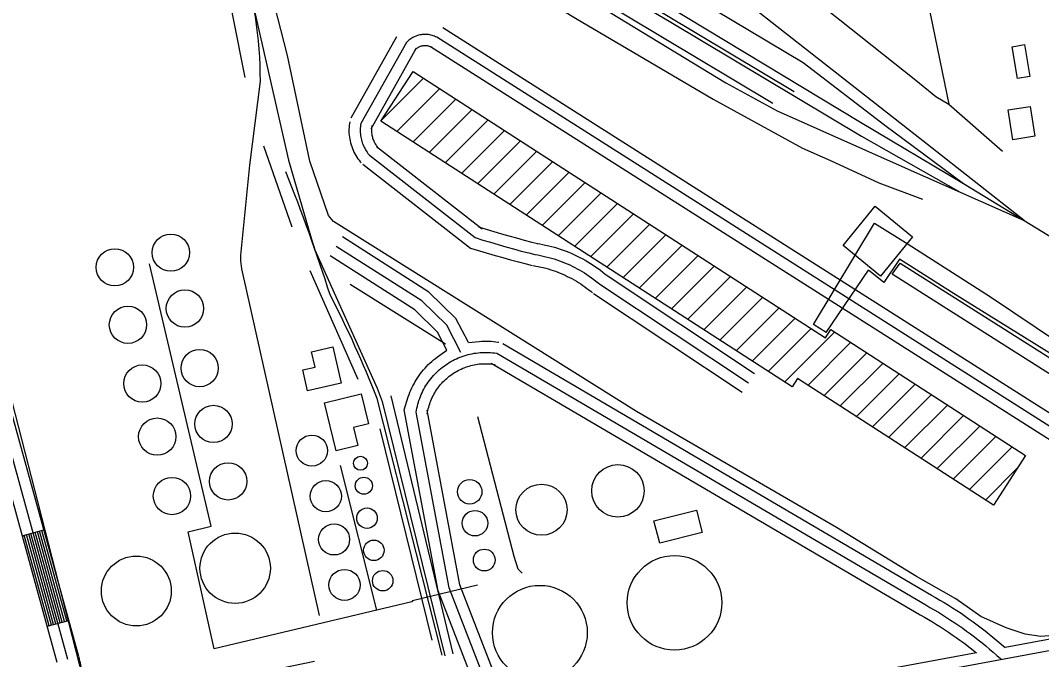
# Model space of a CAD drawing. Extents: x 3508733 to 3546731, y 546897 to 572481.
# Drawn here: x 3516057 to 3517414, y 566404 to 567254 of the extents above; entities that cross this region are included whole.
import ezdxf

# ---------------------------------------------------------------- set-up
doc = ezdxf.new("R2010")
doc.units = 0
for name, color, linetype in [('V-BLDG-OTLN', 7, 'Continuous'), ('V-DOMW-TANK', 7, 'Continuous'), ('V-RAIL-TRAK', 7, 'Continuous'), ('V-ROAD-CNTR', 7, 'Continuous'), ('V-SITE-STRC', 7, 'Continuous'), ('V-TOPO-SHOR', 7, 'Continuous'), ('V-UTIL-LINE', 7, 'Continuous')]:
    doc.layers.add(name, color=color, linetype=linetype)

msp = doc.modelspace()

# ---------------------------------------------------------------- linework, layer by layer
at = {"layer": 'V-BLDG-OTLN'}
for p, q in [((3516536.3, 567120.9), (3516592.8, 567177.4)), ((3516557.1, 567106.3), (3516614.2, 567163.5)), ((3516578.5, 567092.4), (3516635.7, 567149.6)), ((3516600, 567078.6), (3516657.2, 567135.8)), ((3516621.5, 567064.7), (3516678.7, 567121.9)), ((3516643, 567050.8), (3516700.2, 567108)), ((3516664.4, 567036.9), (3516721.6, 567094.1)), ((3516685.9, 567023), (3516743.1, 567080.2)), ((3516707.4, 567009.2), (3516764.6, 567066.4)), ((3516728.9, 566995.3), (3516786.1, 567052.5)), ((3516750.3, 566981.4), (3516807.5, 567038.6)), ((3516771.8, 566967.5), (3516829, 567024.7)), ((3516793.3, 566953.7), (3516850.5, 567010.8)), ((3516814.8, 566939.8), (3516872, 566997)), ((3516836.3, 566925.9), (3516893.4, 566983.1)), ((3516857.7, 566912), (3516914.9, 566969.2)), ((3516879.2, 566898.1), (3516936.4, 566955.3)), ((3516900.7, 566884.3), (3516957.9, 566941.4)), ((3516922.2, 566870.4), (3516979.3, 566927.6)), ((3516943.6, 566856.5), (3517000.8, 566913.7)), ((3516965.1, 566842.6), (3517022.3, 566899.8)), ((3516986.6, 566828.7), (3517043.8, 566885.9)), ((3517008.1, 566814.9), (3517065.3, 566872)), ((3517029.5, 566801), (3517086.7, 566858.2)), ((3517051, 566787.1), (3517108.2, 566844.3)), ((3517072.5, 566773.2), (3517138.9, 566839.7)), ((3517103.8, 566769.1), (3517160.4, 566825.8)), ((3517125.2, 566755.3), (3517181.9, 566811.9)), ((3517146.7, 566741.4), (3517203.4, 566798)), ((3517168.2, 566727.5), (3517224.8, 566784.1)), ((3517189.7, 566713.6), (3517246.3, 566770.3)), ((3517211.1, 566699.7), (3517267.8, 566756.4)), ((3517232.6, 566685.9), (3517289.3, 566742.5)), ((3517254.1, 566672), (3517310.7, 566728.6)), ((3517275.6, 566658.1), (3517332.2, 566714.7)), ((3517297, 566644.2), (3517353.7, 566700.9)), ((3517318.5, 566630.3), (3517375.2, 566687)), ((3517340, 566616.5), (3517382.4, 566658.9))]:
    msp.add_line(p, q, dxfattribs=at)
for points in [[(3517382.5, 567176.8), (3517375.1, 567219.3), (3517391.5, 567222.1), (3517398.9, 567179.6)], [(3517350.6, 566609.6), (3517089.9, 566778.1), (3517082.6, 566766.7), (3516535.8, 567120.1), (3516578.7, 567186.5), (3517127, 566832.1), (3517134, 566842.9), (3517393.1, 566675.4)], [(3517376.3, 567095.6), (3517370.1, 567135.4), (3517399.2, 567139.8), (3517405.3, 567100.1)], [(3517193.1, 567007), (3517242.9, 566966.2), (3517200.2, 566914), (3517150.4, 566954.8)], [(3516472.2, 566819.9), (3516483.1, 566771.6), (3516438.3, 566761.5), (3516432, 566789.3), (3516448.5, 566793), (3516443.9, 566813.5)], [(3516476.5, 566681.5), (3516460.8, 566745.5), (3516509.6, 566757.5), (3516519.4, 566717.8), (3516499.4, 566712.9), (3516505.4, 566688.6)], [(3516898.8, 566588.7), (3516955.4, 566602.8), (3516962.9, 566572.9), (3516906.6, 566558.9)]]:
    msp.add_lwpolyline(points, close=True, dxfattribs=at)
at = {"layer": 'V-DOMW-TANK'}
for centre, radius in [((3516256.7, 566945.3), 24.8), ((3516182.2, 566925.8), 24.8), ((3516275.4, 566871), 24.8), ((3516199.7, 566849.3), 24.8), ((3516295, 566791.7), 24.8), ((3516218.8, 566771.2), 24.8), ((3516313.4, 566717.4), 24.8), ((3516238.6, 566700.6), 24.8), ((3516444.2, 566681.9), 20.7), ((3516508.8, 566665.1), 9.29), ((3516332.9, 566641), 24.8), ((3516851.1, 566628.4), 34.9), ((3516258.2, 566621.5), 24.8), ((3516462.7, 566621.3), 20.7), ((3516513.3, 566635.2), 11.4), ((3516654, 566627.2), 16.3), ((3516749.5, 566603.3), 34), ((3516517.5, 566592.1), 13.6), ((3516661, 566585.4), 17), ((3516473.7, 566563.8), 20.7), ((3516342.2, 566525.5), 46.8), ((3516526.6, 566549.3), 13.6), ((3516210.8, 566495.2), 46.5), ((3516673.4, 566536.4), 14.5), ((3516926.3, 566479.5), 62.9), ((3516487.6, 566503.2), 20.7), ((3516538.4, 566508.9), 13.6), ((3516747.3, 566439.7), 63)]:
    msp.add_circle(centre, radius, dxfattribs=at)
at = {"layer": 'V-RAIL-TRAK'}
for points in [[(3516270.5, 567547.7), (3516345.3, 567352.4), (3516348.7, 567342.2), (3516352, 567332), (3516355, 567321.7), (3516357.8, 567311.3), (3516360.4, 567300.9), (3516362.8, 567290.5), (3516365, 567280), (3516366.9, 567269.4), (3516368.7, 567258.8), (3516370.3, 567248.2), (3516371.6, 567237.6), (3516372.7, 567226.9), (3516373.7, 567216.2), (3516374.4, 567205.5), (3516374.9, 567194.8), (3516375.2, 567184.1), (3516375.3, 567173.3), (3516361.2, 567061.8), (3516349.5, 566942.1), (3516349.5, 566934.4), (3516350.8, 566923.8), (3516453.7, 566462.8)], [(3516414.3, 567555.8), (3516678.3, 567395.8), (3516921.6, 567252.1), (3517174.9, 567100.2), (3517306.2, 567025.6)], [(3516436.1, 567556.3), (3516682.9, 567415.6), (3517173.6, 567118.8), (3517310.7, 567037.2)], [(3516504.4, 567552.7), (3516634, 567473.9), (3516908.6, 567311.5), (3517097.4, 567198.2), (3517205.8, 567115.1), (3517310.7, 567037.2), (3517391.1, 566987.9)], [(3517391.1, 566987.9), (3517262.5, 567089.2), (3516992.9, 567301.1), (3516982.8, 567308.1), (3516863.3, 567378.2), (3516634.8, 567514.3), (3516573.2, 567550.8)], [(3516397.9, 567535.3), (3516501.5, 567469.9), (3516686.8, 567358.9), (3516994.6, 567171.3), (3517062.6, 567134), (3517236.8, 567056.5)], [(3516362.8, 567290.5), (3516413, 567068.5), (3516442.5, 566967.8), (3516447.9, 566949), (3516465.8, 566909.6), (3516530.9, 566765), (3516537.5, 566747.3), (3516620.8, 566408.8)], [(3517236.8, 567056.5), (3517306.2, 567025.6), (3517391.1, 566987.9), (3517481, 566933), (3517592.2, 566864.6), (3517603.5, 566858.2), (3517760, 566804.9), (3517869.3, 566769.6), (3517936, 566751.7), (3517955.3, 566747.6), (3517974.6, 566743.6), (3517994, 566739.9), (3518013.4, 566736.3), (3518032.8, 566732.9), (3518052.3, 566729.6), (3518071.8, 566726.5), (3518081.7, 566725.2), (3518091.7, 566724), (3518101.8, 566723), (3518111.8, 566722.3)]]:
    msp.add_lwpolyline(points, dxfattribs=at)
at = {"layer": 'V-ROAD-CNTR'}
for p, q in [((3516059, 566568.7), (3516088, 566576.7)), ((3516092.2, 566448.2), (3516121.1, 566456.1))]:
    msp.add_line(p, q, dxfattribs=at)
for points in [[(3516134.4, 566407.9), (3516044, 566736.4), (3515751.8, 567896.6)], [(3516119.9, 566404), (3516029.5, 566732.6), (3515737.3, 567893)], [(3517085.5, 567159.4), (3516320.6, 567617.4)], [(3517057, 567143.9), (3516420.5, 567524.9)], [(3517493.9, 566688), (3516618.1, 567244.6)], [(3516556.9, 567232.2), (3516496.2, 567124.3)], [(3516610.1, 567231.9), (3516608.6, 567232.6), (3516607.1, 567233.3), (3516605.6, 567233.8), (3516604, 567234.3), (3516602.4, 567234.7), (3516600.8, 567235.1), (3516599.2, 567235.3), (3516597.5, 567235.5), (3516595.9, 567235.6), (3516594.2, 567235.6), (3516592.6, 567235.6), (3516591, 567235.4), (3516589.3, 567235.2), (3516587.7, 567234.9), (3516586.1, 567234.5), (3516584.5, 567234.1), (3516583, 567233.5), (3516581.5, 567232.9), (3516580, 567232.3), (3516578.5, 567231.5), (3516577.1, 567230.7), (3516575.7, 567229.8), (3516574.4, 567228.8), (3516573.1, 567227.8), (3516571.8, 567226.7), (3516570.7, 567225.6), (3516570, 567224.9)], [(3517485.9, 566675.4), (3516610.1, 567231.9)], [(3516570, 567224.9), (3516509.3, 567116.9)], [(3516583, 567217.5), (3516522.4, 567109.6)], [(3516603.6, 567218.4), (3516602.4, 567218.9), (3516601.6, 567219.3), (3516600.7, 567219.6), (3516599.8, 567219.9), (3516599, 567220.1), (3516598.1, 567220.3), (3516597.2, 567220.5), (3516596.3, 567220.6), (3516595.4, 567220.6), (3516594.4, 567220.6), (3516593.5, 567220.6), (3516592.6, 567220.5), (3516591.7, 567220.4), (3516590.8, 567220.2), (3516589.9, 567220), (3516589, 567219.8), (3516588.2, 567219.5), (3516587.3, 567219.1), (3516586.5, 567218.7), (3516585.7, 567218.3), (3516584.9, 567217.9), (3516584.1, 567217.4), (3516583.4, 567216.8), (3516582.7, 567216.3), (3516582, 567215.7), (3516581.3, 567215), (3516580.8, 567214.5)], [(3517477.9, 566662.7), (3516602, 567219.2)], [(3516494.5, 567119.4), (3516494.1, 567117.1), (3516493.8, 567114.5), (3516493.6, 567112), (3516493.5, 567109.4), (3516493.5, 567106.8), (3516493.5, 567104.2), (3516493.7, 567101.6), (3516494, 567099), (3516494.5, 567096.4), (3516495, 567093.9), (3516495.6, 567091.4), (3516496.3, 567088.9), (3516497.1, 567086.4), (3516498, 567084), (3516499, 567081.6), (3516500.1, 567079.2), (3516501.3, 567076.9), (3516502.6, 567074.7), (3516503.9, 567072.4), (3516505.4, 567070.3), (3516507, 567068.2), (3516508.6, 567066.2), (3516509.6, 567065)], [(3516509.3, 567116.9), (3516509, 567115), (3516508.7, 567113), (3516508.5, 567111), (3516508.5, 567109), (3516508.5, 567107), (3516508.5, 567105), (3516508.7, 567103), (3516508.9, 567101), (3516509.2, 567099.1), (3516509.6, 567097.1), (3516510.1, 567095.2), (3516510.6, 567093.3), (3516511.2, 567091.4), (3516511.9, 567089.5), (3516512.7, 567087.6), (3516513.6, 567085.8), (3516514.5, 567084.1), (3516515.5, 567082.3), (3516516.5, 567080.6), (3516517.6, 567079), (3516518.8, 567077.4), (3516520.1, 567075.8), (3516521, 567074.8)], [(3516524.1, 567114.5), (3516523.8, 567112.8), (3516523.6, 567111.4), (3516523.5, 567110), (3516523.5, 567108.7), (3516523.5, 567107.3), (3516523.5, 567105.9), (3516523.6, 567104.5), (3516523.8, 567103.1), (3516524, 567101.7), (3516524.3, 567100.3), (3516524.6, 567099), (3516525, 567097.6), (3516525.4, 567096.3), (3516525.9, 567095), (3516526.4, 567093.7), (3516527, 567092.5), (3516527.7, 567091.2), (3516528.4, 567090), (3516529.1, 567088.8), (3516529.9, 567087.7), (3516530.7, 567086.5), (3516531.6, 567085.4), (3516532.3, 567084.6)], [(3516530.2, 567086.6), (3516670.7, 566977.1)], [(3516521, 567074.8), (3516661.5, 566965.3)], [(3516511.8, 567063), (3516655, 566951.3)], [(3516665.9, 566979.6), (3516676, 566976.5), (3516686, 566973.4), (3516696.1, 566970.5), (3516706.2, 566967.6), (3516716.3, 566964.8), (3516726.4, 566962), (3516736.6, 566959.4), (3516744.5, 566957.4)], [(3516652.2, 566826), (3516635.6, 566857.8), (3516599.7, 566892.9), (3516484.8, 566966.4)], [(3516661.5, 566965.3), (3516671.6, 566962.1), (3516681.7, 566959.1), (3516691.9, 566956.1), (3516702.1, 566953.1), (3516712.3, 566950.3), (3516722.6, 566947.5), (3516732.8, 566944.9), (3516740.8, 566942.8)], [(3516642.3, 566812.6), (3516623.4, 566848.8), (3516590.3, 566881.1), (3516476.7, 566953.7)], [(3516655, 566951.3), (3516687.7, 566941.7), (3516698, 566938.7), (3516708.4, 566935.8), (3516718.7, 566933.1), (3516729.1, 566930.3), (3516737.1, 566928.3)], [(3516743.3, 566957.6), (3516747.1, 566957), (3516751.1, 566956.3), (3516755, 566955.4), (3516759, 566954.5), (3516762.9, 566953.5), (3516766.8, 566952.4), (3516770.7, 566951.3), (3516774.5, 566950), (3516778.4, 566948.7), (3516782.1, 566947.3), (3516785.9, 566945.8), (3516789.6, 566944.2), (3516793.3, 566942.5), (3516797, 566940.8), (3516800.6, 566939), (3516804.2, 566937.1), (3516807.7, 566935.1), (3516811.2, 566933.1), (3516814.7, 566931), (3516818.1, 566928.8), (3516821.4, 566926.5), (3516824.7, 566924.2), (3516828, 566921.8), (3516831.2, 566919.3), (3516834.3, 566916.8), (3516836.6, 566914.9)], [(3516623.7, 566815.7), (3516611.2, 566839.7), (3516581, 566869.3), (3516468.6, 566941.1)], [(3516740.8, 566942.8), (3516744.5, 566942.2), (3516748.2, 566941.5), (3516751.8, 566940.8), (3516755.4, 566939.9), (3516759, 566939), (3516762.6, 566938), (3516766.2, 566936.9), (3516769.7, 566935.8), (3516773.3, 566934.6), (3516776.8, 566933.3), (3516780.2, 566931.9), (3516783.7, 566930.4), (3516787.1, 566928.9), (3516790.4, 566927.3), (3516793.8, 566925.6), (3516797, 566923.9), (3516800.3, 566922.1), (3516803.5, 566920.2), (3516806.7, 566918.3), (3516809.8, 566916.3), (3516812.9, 566914.2), (3516816, 566912), (3516819, 566909.8), (3516821.9, 566907.5), (3516824.8, 566905.2), (3516827, 566903.4)], [(3516738.4, 566928), (3516741.9, 566927.5), (3516745.2, 566926.8), (3516748.6, 566926.1), (3516751.9, 566925.4), (3516755.2, 566924.5), (3516758.5, 566923.6), (3516761.7, 566922.6), (3516765, 566921.6), (3516768.2, 566920.5), (3516771.4, 566919.3), (3516774.5, 566918), (3516777.7, 566916.7), (3516780.8, 566915.3), (3516783.8, 566913.8), (3516786.9, 566912.3), (3516789.9, 566910.7), (3516792.9, 566909.1), (3516795.8, 566907.3), (3516798.7, 566905.6), (3516801.6, 566903.7), (3516804.4, 566901.8), (3516807.2, 566899.9), (3516809.9, 566897.8), (3516812.6, 566895.8), (3516815.3, 566893.6), (3516817.4, 566891.9)], [(3516835.3, 566915.9), (3517032.8, 566784.7)], [(3516827, 566903.4), (3517024.5, 566772.2)], [(3516818.7, 566890.9), (3517016.2, 566759.7)], [(3516652.2, 566826), (3516666.8, 566827.3), (3516669.9, 566827.5), (3516673.1, 566827.6), (3516676.3, 566827.6), (3516679.5, 566827.5), (3516682.6, 566827.4), (3516685.8, 566827.1), (3516688.9, 566826.8), (3516692, 566826.3), (3516692.7, 566826.2)], [(3516697.9, 566824.3), (3517267.9, 566489.5)], [(3516566.9, 566736.4), (3516572.4, 566753.6), (3516573.5, 566756.6), (3516574.6, 566759.6), (3516575.8, 566762.5), (3516577.1, 566765.4), (3516578.5, 566768.2), (3516580, 566771), (3516581.5, 566773.8), (3516583.2, 566776.5), (3516584.9, 566779.2), (3516586.7, 566781.8), (3516588.5, 566784.4), (3516590.5, 566786.9), (3516592.5, 566789.3), (3516594.6, 566791.7), (3516596.7, 566794), (3516599, 566796.3), (3516601.2, 566798.5), (3516603.6, 566800.6), (3516606, 566802.7), (3516608.5, 566804.7), (3516611, 566806.6), (3516623.7, 566815.7)], [(3516582.8, 566732.9), (3516583.3, 566735.6), (3516583.8, 566738.3), (3516584.4, 566741), (3516585.1, 566743.6), (3516585.8, 566746.2), (3516586.6, 566748.8), (3516587.5, 566751.4), (3516588.5, 566754), (3516589.6, 566756.5), (3516590.7, 566759), (3516591.9, 566761.4), (3516593.2, 566763.9), (3516594.5, 566766.2), (3516595.9, 566768.6), (3516597.4, 566770.9), (3516598.9, 566773.1), (3516600.5, 566775.4), (3516602.2, 566777.5), (3516603.9, 566779.6), (3516605.7, 566781.7), (3516607.6, 566783.7), (3516609.5, 566785.6), (3516611.5, 566787.5), (3516613.5, 566789.4), (3516615.6, 566791.1), (3516617.7, 566792.9), (3516619.9, 566794.5), (3516622.1, 566796.1), (3516624.4, 566797.6), (3516626.7, 566799.1), (3516629.1, 566800.4), (3516631.5, 566801.8), (3516633.9, 566803), (3516636.4, 566804.2), (3516638.9, 566805.3), (3516641.4, 566806.3), (3516644, 566807.3), (3516646.5, 566808.1), (3516649.2, 566808.9), (3516651.8, 566809.7), (3516654.4, 566810.3), (3516657.1, 566810.9), (3516659.8, 566811.4), (3516662.5, 566811.8), (3516665.2, 566812.1), (3516667.9, 566812.3), (3516670.7, 566812.5), (3516673.4, 566812.6), (3516676.1, 566812.6), (3516678.9, 566812.6), (3516681.6, 566812.4), (3516684.3, 566812.2), (3516687, 566811.9), (3516689.7, 566811.5), (3516690.3, 566811.4)], [(3516690.3, 566811.4), (3517260.3, 566476.6)], [(3516597.6, 566730.5), (3516598, 566733), (3516598.5, 566735.2), (3516599, 566737.5), (3516599.5, 566739.7), (3516600.2, 566741.9), (3516600.9, 566744.1), (3516601.6, 566746.3), (3516602.4, 566748.4), (3516603.3, 566750.5), (3516604.3, 566752.6), (3516605.3, 566754.7), (3516606.3, 566756.7), (3516607.5, 566758.7), (3516608.6, 566760.7), (3516609.9, 566762.6), (3516611.2, 566764.5), (3516612.5, 566766.3), (3516613.9, 566768.2), (3516615.4, 566769.9), (3516616.9, 566771.7), (3516618.5, 566773.3), (3516620.1, 566775), (3516621.7, 566776.6), (3516623.4, 566778.1), (3516625.2, 566779.6), (3516626.9, 566781), (3516628.8, 566782.4), (3516630.6, 566783.7), (3516632.6, 566785), (3516634.5, 566786.2), (3516636.5, 566787.4), (3516638.5, 566788.5), (3516640.5, 566789.6), (3516642.6, 566790.5), (3516644.7, 566791.5), (3516646.8, 566792.3), (3516649, 566793.1), (3516651.1, 566793.9), (3516653.3, 566794.5), (3516655.5, 566795.1), (3516657.8, 566795.7), (3516660, 566796.1), (3516662.3, 566796.6), (3516664.5, 566796.9), (3516666.8, 566797.2), (3516669.1, 566797.4), (3516671.4, 566797.5), (3516673.7, 566797.6), (3516676, 566797.6), (3516678.3, 566797.6), (3516680.6, 566797.4), (3516682.8, 566797.3), (3516685.1, 566797), (3516687.5, 566796.7), (3516687.9, 566796.6)], [(3516682.7, 566798.5), (3517252.7, 566463.6)], [(3516617.2, 566409.9), (3516530.8, 566751.3)], [(3516665.8, 566356.6), (3516612.2, 566495.2), (3516566.9, 566736.4)], [(3516679.8, 566362), (3516626.7, 566499.3), (3516582.8, 566732.9)], [(3516693.8, 566367.4), (3516641.1, 566503.5), (3516597.6, 566735.7)], [(3516105.4, 566400), (3516019.2, 566713.4)], [(3516095.1, 566449), (3516061.9, 566569.5)], [(3516098, 566449.8), (3516064.8, 566570.3)], [(3516100.9, 566450.6), (3516067.7, 566571.1)], [(3516103.7, 566451.4), (3516070.6, 566571.9)], [(3516106.6, 566452.2), (3516073.5, 566572.7)], [(3516109.5, 566453), (3516076.4, 566573.5)], [(3516112.4, 566453.8), (3516079.3, 566574.3)], [(3516115.3, 566454.6), (3516082.2, 566575.1)], [(3516118.2, 566455.3), (3516085.1, 566575.9)], [(3517267.6, 566489.6), (3517273.4, 566486.4), (3517279.1, 566483.1), (3517284.8, 566479.7), (3517290.5, 566476.3), (3517296.1, 566472.7), (3517301.7, 566469.1), (3517307.2, 566465.5), (3517312.7, 566461.7), (3517318.1, 566457.9), (3517323.5, 566454.1), (3517328.8, 566450.1), (3517334.1, 566446.1), (3517339.4, 566442), (3517344.6, 566437.9), (3517349.7, 566433.7), (3517354.8, 566429.5), (3517365.7, 566420.1)], [(3517260.3, 566476.6), (3517265.9, 566473.4), (3517271.5, 566470.2), (3517277.1, 566466.9), (3517282.6, 566463.5), (3517288, 566460.1), (3517293.4, 566456.6), (3517298.8, 566453), (3517304.2, 566449.4), (3517309.4, 566445.7), (3517314.7, 566441.9), (3517319.9, 566438.1), (3517325, 566434.2), (3517330.1, 566430.3), (3517335.2, 566426.2), (3517340.1, 566422.2), (3517345.1, 566418), (3517350, 566413.8), (3517354.8, 566409.5), (3517359.6, 566405.2), (3517361, 566404)], [(3517253, 566463.5), (3517258.5, 566460.4), (3517263.9, 566457.2), (3517269.3, 566454), (3517274.7, 566450.8), (3517280, 566447.4), (3517285.2, 566444), (3517290.5, 566440.6), (3517295.6, 566437), (3517300.8, 566433.5), (3517305.8, 566429.8), (3517310.9, 566426.1), (3517328, 566413.1)], [(3517578.5, 566459.6), (3517365.7, 566420.1)], [(3517596.2, 566447.6), (3516810.3, 566301.7)], [(3516139.2, 566364.7), (3516139.3, 566367.1), (3516139.3, 566369.6), (3516139.3, 566372.1), (3516139.3, 566374.6), (3516139.2, 566377.1), (3516139, 566379.6), (3516138.9, 566382.1), (3516138.6, 566384.6), (3516138.4, 566387.1), (3516138, 566389.6), (3516137.7, 566392), (3516137.3, 566394.5), (3516136.9, 566397), (3516136.4, 566399.5), (3516135.8, 566401.9), (3516135.3, 566404.3), (3516134.7, 566406.7), (3516134.4, 566407.8)], [(3517328, 566413.1), (3516807.6, 566316.5)]]:
    msp.add_lwpolyline(points, dxfattribs=at)
for centre, radius, start, end in [((3514000, 566095.3), 2592.9, 17.828, 21.6714), ((3515254.2, 566256.6), 1369.1, 21.1824, 27.5165)]:
    msp.add_arc(centre, radius, start, end, dxfattribs=at)
at = {"layer": 'V-SITE-STRC'}
msp.add_line((3517127.9, 566839), (3517184.2, 566922.1), dxfattribs=at)
for points in [[(3517127.9, 566839), (3517111.3, 566849.6), (3517192.1, 566984.7), (3517237.1, 566956.6), (3517345.1, 566887.6), (3517531.3, 566762.2), (3517662.7, 566689.9), (3517650, 566670.7), (3517465, 566786.6), (3517299.5, 566889.6)], [(3517299.5, 566889.6), (3517225.4, 566936.5), (3517204.4, 566905.6), (3517184.2, 566922.1)], [(3517442.3, 566772.8), (3517215.8, 566916.8), (3517226.5, 566931.4), (3517460.3, 566783.1)]]:
    msp.add_lwpolyline(points, dxfattribs=at)
at = {"layer": 'V-TOPO-SHOR'}
for p, q in [((3516418, 566979.1), (3516380.3, 567087.1)), ((3516505.7, 566776.5), (3516441.8, 566920.9)), ((3516621.9, 566823.7), (3516494.9, 566903)), ((3516632, 566411.7), (3516549.4, 566755))]:
    msp.add_line(p, q, dxfattribs=at)
for points in [[(3517222.7, 567613.7), (3517257.5, 567306.7), (3517290.8, 567142.7)], [(3516355.6, 567178.2), (3516323.5, 567339.3), (3516320.4, 567351.1), (3516300.1, 567408.6), (3516205.1, 567544), (3516177.6, 567576.5)], [(3516626.1, 567582.6), (3516845.2, 567449.1), (3517041.3, 567334.3), (3517092.1, 567298.1), (3517146, 567254.9), (3517247.1, 567174.8), (3517273.7, 567153.2), (3517290.8, 567142.7), (3517362.4, 567080.1)], [(3516447.8, 566401.5), (3516157.4, 566341.5), (3516153.9, 566339.7), (3516149.2, 566344.4), (3516075.7, 566630), (3515980.5, 566999.7), (3515908.1, 567307.1), (3515849, 567548.8)], [(3516316.3, 567505.3), (3516309.2, 567521.2), (3516305.6, 567528.8), (3516306.1, 567539.4), (3516307.3, 567542.9), (3516323.1, 567547.2), (3516365.1, 567519.2), (3516580.1, 567386.2), (3516701.8, 567313.9), (3516794.5, 567257.4), (3516977.6, 567149.6), (3517096.3, 567084.3), (3517133.5, 567068.1), (3517197.8, 567038.4), (3517256.2, 567016.4)], [(3517439.7, 566436.7), (3517413.2, 566434.7), (3517392.6, 566437.6), (3517367.3, 566446.2), (3517333.6, 566461.4), (3517300.5, 566484.7), (3517248, 566514.4), (3517141.7, 566579.7), (3516875.9, 566734.1), (3516570.5, 566925.4), (3516473, 566986.7), (3516466.5, 566994.9), (3516441.3, 567067.1), (3516411.7, 567207.6), (3516368.3, 567377.5), (3516343.2, 567437.9), (3516316.3, 567505.3)], [(3516723.8, 566518.8), (3516718.4, 566524.1), (3516713, 566541.1), (3516664.9, 566726.8)]]:
    msp.add_lwpolyline(points, dxfattribs=at)
at = {"layer": 'V-UTIL-LINE'}
for p, q in [((3516534.7, 566711.1), (3516603.7, 566430)), ((3516530.5, 566469.8), (3516482.4, 566662.2))]:
    msp.add_line(p, q, dxfattribs=at)
msp.add_lwpolyline([(3516664.4, 566502.8), (3516577.9, 566481.9), (3516576.9, 566480.9), (3516314.1, 566418.1), (3516279.6, 566574), (3516310.1, 566581.3), (3516228.5, 566930.6)], dxfattribs=at)

doc.saveas('drawing.dxf')
